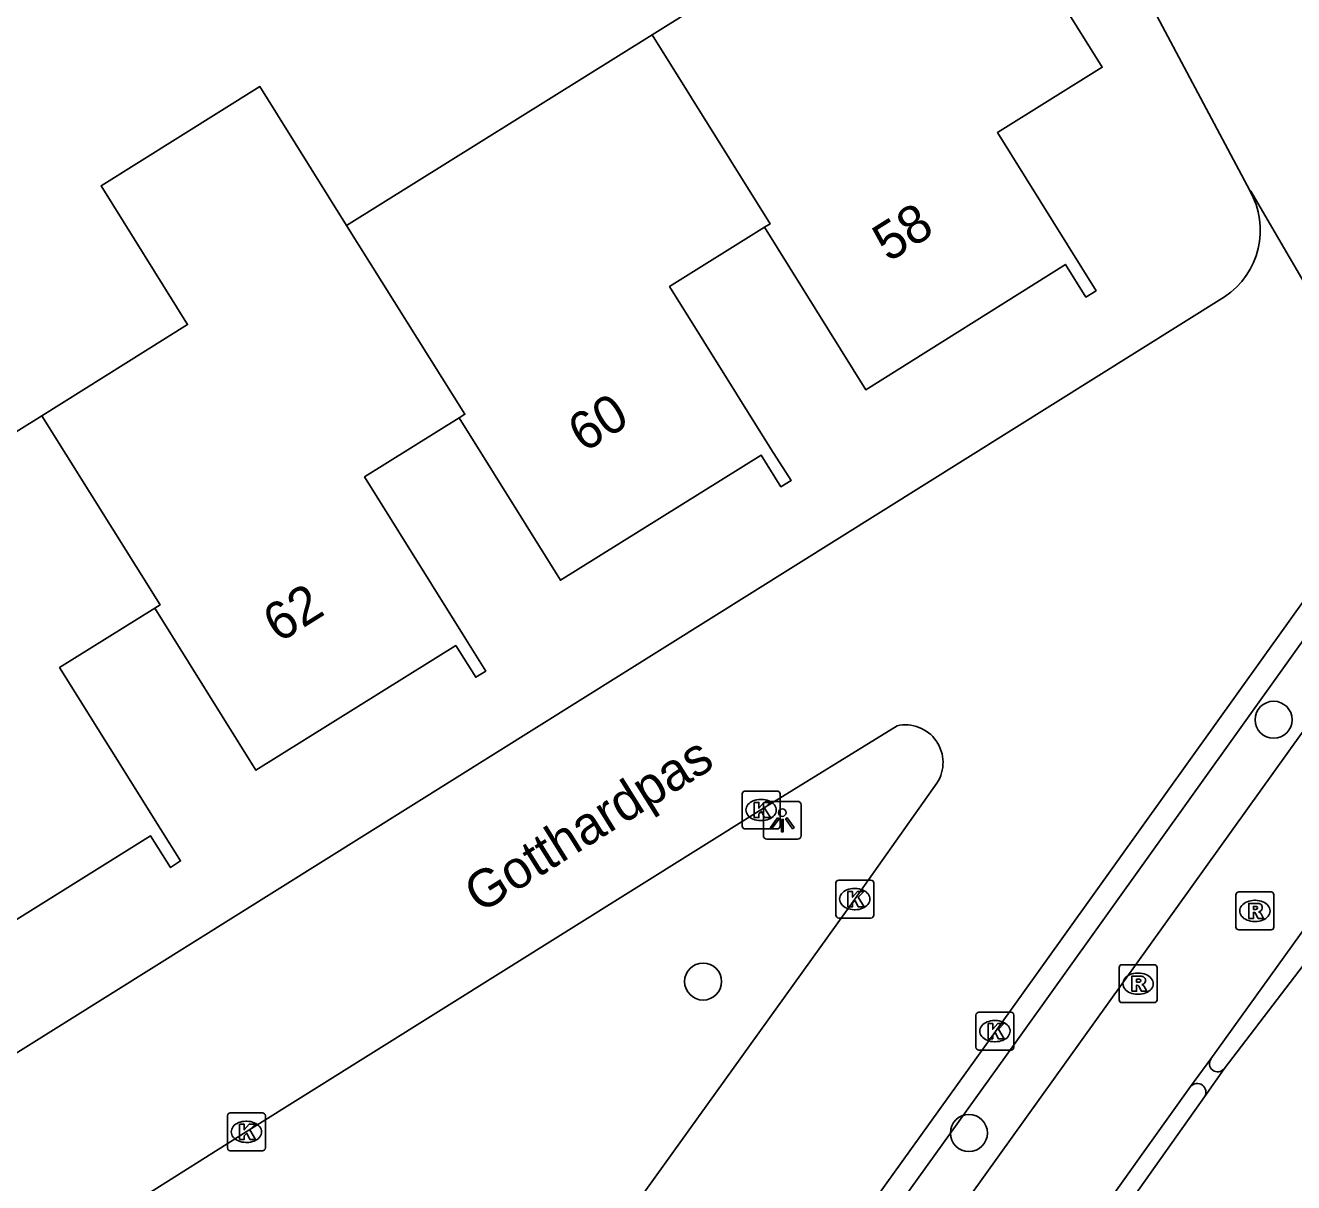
# Model space of a CAD drawing. Extents: x 158838 to 160074, y 386376 to 387776.
# Drawn here: x 159285.38 to 159318.88, y 386903.05 to 386933.61 of the extents above; entities that cross this region are included whole.
import ezdxf

# ---------------------------------------------------------------- set-up
doc = ezdxf.new("R2010")
doc.units = 0
for name, color, linetype in [('IMGEO_Boom', 7, 'Continuous'), ('IMGEO_Fietspad_gesloten', 7, 'Continuous'), ('IMGEO_Haag', 7, 'Continuous'), ('IMGEO_Kolk', 7, 'Continuous'), ('IMGEO_Lichtpunt', 7, 'Continuous'), ('IMGEO_Openbare_ruimte_label', 7, 'Continuous'), ('IMGEO_OVBaan_gesloten', 7, 'Continuous'), ('IMGEO_Pand', 7, 'Continuous'), ('IMGEO_Pand_nummerreeks', 7, 'Continuous'), ('IMGEO_Rijbaan_lokaal_open', 7, 'Continuous'), ('IMGEO_Rioolput', 7, 'Continuous'), ('IMGEO_Voetpad_open', 7, 'Continuous')]:
    doc.layers.add(name, color=color, linetype=linetype)

msp = doc.modelspace()

# ---------------------------------------------------------------- linework, layer by layer
at = {"layer": 'IMGEO_Boom'}
for centre in [(159318.355, 386915.27), (159303.284, 386908.357), (159310.305, 386904.357)]:
    msp.add_circle(centre, 0.489, dxfattribs=at)
at = {"layer": 'IMGEO_Fietspad_gesloten'}
for points in [[(159323.459, 386920.998), (159295.785, 386882.398)], [(159316.7, 386906.312), (159322.389, 386914.237), (159322.504, 386914.393)], [(159316.163, 386905.581), (159316.7, 386906.312)], [(159313.231, 386901.492), (159316.163, 386905.581)]]:
    msp.add_lwpolyline(points, dxfattribs=at)
at = {"layer": 'IMGEO_Haag'}
msp.add_lwpolyline([(159322.869, 386922.554), (159322.316, 386921.784), (159321.989, 386921.33), (159321.089, 386920.096), (159311.499, 386906.69), (159300.98, 386892.054), (159294.964, 386883.631), (159292.982, 386880.733)], dxfattribs=at)
at = {"layer": 'IMGEO_Kolk'}
for p, q in [((159304.315, 386912.46), (159304.315, 386913.312)), ((159304.39, 386913.386), (159305.242, 386913.386)), ((159305.316, 386913.312), (159305.316, 386912.46)), ((159304.803, 386913.166), (159304.828, 386913.166)), ((159304.826, 386912.606), (159304.801, 386912.606)), ((159305.242, 386912.386), (159304.39, 386912.386)), ((159306.79, 386910.108), (159306.79, 386910.96)), ((159306.865, 386911.034), (159307.717, 386911.034)), ((159307.791, 386910.96), (159307.791, 386910.108)), ((159307.278, 386910.814), (159307.303, 386910.814)), ((159307.301, 386910.254), (159307.276, 386910.254)), ((159307.717, 386910.034), (159306.865, 386910.034)), ((159310.567, 386907.547), (159311.419, 386907.547)), ((159310.492, 386906.621), (159310.492, 386907.473)), ((159310.98, 386907.327), (159311.005, 386907.327)), ((159311.493, 386907.473), (159311.493, 386906.621)), ((159311.419, 386906.547), (159310.567, 386906.547)), ((159311.003, 386906.767), (159310.978, 386906.767)), ((159290.794, 386904.888), (159291.646, 386904.888)), ((159290.719, 386903.962), (159290.719, 386904.814)), ((159291.207, 386904.668), (159291.232, 386904.668)), ((159291.72, 386904.814), (159291.72, 386903.962)), ((159291.646, 386903.888), (159290.794, 386903.888)), ((159291.23, 386904.108), (159291.205, 386904.108))]:
    msp.add_line(p, q, dxfattribs=at)
for points in [[(159304.315, 386912.46), (159304.315, 386913.312)], [(159304.39, 386913.386), (159305.242, 386913.386)], [(159305.316, 386913.312), (159305.316, 386912.46)], [(159304.636, 386913.086), (159304.759, 386913.086), (159304.759, 386912.935), (159304.889, 386913.086), (159305.053, 386913.086), (159304.907, 386912.935), (159305.06, 386912.686), (159304.908, 386912.686), (159304.823, 386912.85), (159304.759, 386912.783), (159304.759, 386912.686), (159304.636, 386912.686), (159304.636, 386913.086)], [(159305.242, 386912.386), (159304.39, 386912.386)], [(159306.79, 386910.108), (159306.79, 386910.96)], [(159306.865, 386911.034), (159307.717, 386911.034)], [(159307.791, 386910.96), (159307.791, 386910.108)], [(159307.111, 386910.734), (159307.234, 386910.734), (159307.234, 386910.583), (159307.364, 386910.734), (159307.528, 386910.734), (159307.382, 386910.583), (159307.535, 386910.334), (159307.383, 386910.334), (159307.298, 386910.498), (159307.234, 386910.431), (159307.234, 386910.334), (159307.111, 386910.334), (159307.111, 386910.734)], [(159307.717, 386910.034), (159306.865, 386910.034)], [(159310.567, 386907.547), (159311.419, 386907.547)], [(159310.492, 386906.621), (159310.492, 386907.473)], [(159310.813, 386907.247), (159310.936, 386907.247), (159310.936, 386907.096), (159311.066, 386907.247), (159311.23, 386907.247), (159311.084, 386907.096), (159311.237, 386906.847), (159311.085, 386906.847), (159311, 386907.011), (159310.936, 386906.944), (159310.936, 386906.847), (159310.813, 386906.847), (159310.813, 386907.247)], [(159311.493, 386907.473), (159311.493, 386906.621)], [(159311.419, 386906.547), (159310.567, 386906.547)], [(159290.794, 386904.888), (159291.646, 386904.888)], [(159290.719, 386903.962), (159290.719, 386904.814)], [(159291.04, 386904.588), (159291.163, 386904.588), (159291.163, 386904.437), (159291.293, 386904.588), (159291.457, 386904.588), (159291.311, 386904.437), (159291.464, 386904.188), (159291.312, 386904.188), (159291.227, 386904.352), (159291.163, 386904.285), (159291.163, 386904.188), (159291.04, 386904.188), (159291.04, 386904.588)], [(159291.72, 386904.814), (159291.72, 386903.962)], [(159291.646, 386903.888), (159290.794, 386903.888)]]:
    msp.add_lwpolyline(points, dxfattribs=at)
for centre, start, end in [((159304.392, 386913.31), 91.552, 178.448), ((159304.392, 386913.31), 91.552, 178.448), ((159305.24, 386913.31), 1.552, 88.448), ((159305.24, 386913.31), 1.552, 88.448), ((159304.392, 386912.462), 181.552, 268.448), ((159304.392, 386912.462), 181.552, 268.448), ((159305.24, 386912.462), 271.552, 358.448), ((159305.24, 386912.462), 271.552, 358.448), ((159306.867, 386910.958), 91.552, 178.448), ((159306.867, 386910.958), 91.552, 178.448), ((159307.715, 386910.958), 1.552, 88.448), ((159307.715, 386910.958), 1.552, 88.448), ((159306.867, 386910.11), 181.552, 268.448), ((159306.867, 386910.11), 181.552, 268.448), ((159307.715, 386910.11), 271.552, 358.448), ((159307.715, 386910.11), 271.552, 358.448), ((159310.569, 386907.471), 91.552, 178.448), ((159310.569, 386907.471), 91.552, 178.448), ((159311.417, 386907.471), 1.552, 88.448), ((159311.417, 386907.471), 1.552, 88.448), ((159310.569, 386906.623), 181.552, 268.448), ((159310.569, 386906.623), 181.552, 268.448), ((159311.417, 386906.623), 271.552, 358.448), ((159311.417, 386906.623), 271.552, 358.448), ((159290.796, 386904.812), 91.552, 178.448), ((159290.796, 386904.812), 91.552, 178.448), ((159291.644, 386904.812), 1.552, 88.448), ((159291.644, 386904.812), 1.552, 88.448), ((159290.796, 386903.964), 181.552, 268.448), ((159290.796, 386903.964), 181.552, 268.448), ((159291.644, 386903.964), 271.552, 358.448), ((159291.644, 386903.964), 271.552, 358.448)]:
    msp.add_arc(centre, 0.0765, start, end, dxfattribs=at)
for centre, major_axis, ratio, start_param, end_param in [((159304.802, 386912.886), (-0.387, 0.002), 0.722429, 4.712389, 7.853982), ((159304.827, 386912.886), (-0.39, 0.002), 0.717154, 1.570796, 4.712389), ((159307.277, 386910.534), (-0.387, 0.002), 0.722429, 4.712389, 7.853982), ((159307.302, 386910.534), (-0.39, 0.002), 0.717154, 1.570796, 4.712389), ((159310.979, 386907.047), (-0.387, 0.002), 0.722429, 4.712389, 7.853982), ((159311.004, 386907.047), (-0.39, 0.002), 0.717154, 1.570796, 4.712389), ((159291.206, 386904.388), (-0.387, 0.002), 0.722429, 4.712389, 7.853982), ((159291.231, 386904.388), (-0.39, 0.002), 0.717154, 1.570796, 4.712389)]:
    msp.add_ellipse(centre, major_axis=major_axis, ratio=ratio, start_param=start_param, end_param=end_param, dxfattribs=at)
at = {"layer": 'IMGEO_Lichtpunt'}
for p, q in [((159304.876, 386913.02), (159304.876, 386912.213)), ((159304.876, 386913.02), (159304.876, 386912.213)), ((159305.778, 386913.115), (159304.97, 386913.115)), ((159305.778, 386913.115), (159304.97, 386913.115)), ((159305.872, 386912.213), (159305.872, 386913.02)), ((159305.872, 386912.213), (159305.872, 386913.02)), ((159304.97, 386912.119), (159305.778, 386912.119)), ((159304.97, 386912.119), (159305.778, 386912.119))]:
    msp.add_line(p, q, dxfattribs=at)
for points in [[(159305.25, 386912.684), (159305.289, 386912.656), (159305.101, 386912.394), (159305.063, 386912.421), (159305.25, 386912.684)], [(159305.352, 386912.636), (159305.399, 386912.636), (159305.399, 386912.314), (159305.352, 386912.314), (159305.352, 386912.636)], [(159305.462, 386912.656), (159305.5, 386912.683), (159305.687, 386912.421), (159305.648, 386912.393), (159305.462, 386912.656)]]:
    msp.add_lwpolyline(points, dxfattribs=at)
msp.add_circle((159305.375, 386912.818), 0.0994, dxfattribs=at)
for centre, start, end in [((159304.97, 386913.02), 90, 180), ((159304.97, 386913.02), 90, 180), ((159305.778, 386913.02), 0, 90), ((159305.778, 386913.02), 0, 90), ((159304.97, 386912.213), 180, 270), ((159304.97, 386912.213), 180, 270), ((159305.778, 386912.213), 270, 0), ((159305.778, 386912.213), 270, 360)]:
    msp.add_arc(centre, 0.0946, start, end, dxfattribs=at)
at = {"layer": 'IMGEO_OVBaan_gesloten'}
for points in [[(159317.045, 386906.055), (159322.046, 386912.589), (159323.125, 386913.88)], [(159317.045, 386906.055), (159316.531, 386905.315)], [(159313.621, 386901.211), (159316.531, 386905.315)]]:
    msp.add_lwpolyline(points, dxfattribs=at)
at = {"layer": 'IMGEO_Pand'}
for points in [[(159301.937, 386933.36), (159310.11, 386938.46), (159313.829, 386932.5), (159311.06, 386930.775), (159313.663, 386926.597), (159313.394, 386926.433), (159312.854, 386927.293), (159307.581, 386923.985), (159304.907, 386928.273)], [(159293.865, 386928.323), (159301.937, 386933.36)], [(159304.907, 386928.273), (159305.051, 386928.363), (159301.937, 386933.36)], [(159285.812, 386923.297), (159289.666, 386925.703), (159287.379, 386929.368), (159291.578, 386931.988), (159293.865, 386928.323)], [(159293.865, 386928.323), (159296.992, 386923.336), (159296.839, 386923.241)], [(159304.907, 386928.273), (159302.398, 386926.708), (159305.073, 386922.421), (159305.61, 386921.584), (159305.338, 386921.422), (159304.814, 386922.259), (159299.514, 386918.953), (159296.839, 386923.241)], [(159288.803, 386918.217), (159286.286, 386916.647), (159288.955, 386912.368), (159289.479, 386911.544), (159289.216, 386911.367), (159288.688, 386912.202), (159283.396, 386908.906), (159281.502, 386911.932), (159279.018, 386910.377), (159273.393, 386919.361), (159275.926, 386920.947), (159277.645, 386918.202), (159283.167, 386921.647), (159285.812, 386923.297)], [(159288.803, 386918.217), (159288.939, 386918.302), (159285.812, 386923.297)], [(159296.839, 386923.241), (159294.34, 386921.682), (159297.014, 386917.394), (159297.541, 386916.557), (159297.278, 386916.394), (159296.751, 386917.23), (159291.472, 386913.938), (159288.803, 386918.217)]]:
    msp.add_lwpolyline(points, dxfattribs=at)
at = {"layer": 'IMGEO_Rijbaan_lokaal_open'}
for points in [[(159317.722, 386929.245), (159312.67, 386938.746), (159307.356, 386948.741), (159287.3, 386986.46), (159286.81, 386987.307), (159278.827, 387000), (159271.75, 387011.252)], [(159317.722, 386929.245), (159317.751, 386929.226), (159321.862, 386922.182)], [(159284.156, 386905.862), (159317.059, 386926.438)], [(159295.393, 386885.264), (159300.492, 386892.403), (159311.011, 386907.04), (159320.603, 386920.447), (159321.409, 386921.58), (159321.503, 386921.682), (159321.862, 386922.182)], [(159285.634, 386900.868), (159291.215, 386904.389), (159304.811, 386912.887), (159308.406, 386915.11)], [(159309.461, 386913.598), (159307.289, 386910.534), (159296.496, 386895.51), (159292.458, 386889.873)]]:
    msp.add_lwpolyline(points, dxfattribs=at)
for centre, radius, start, end in [((159315.902, 386928.193), 2.102, 303.3853, 30.0358), ((159308.628, 386914.141), 0.994, 326.9259, 102.8851)]:
    msp.add_arc(centre, radius, start, end, dxfattribs=at)
at = {"layer": 'IMGEO_Rioolput'}
for p, q in [((159317.359, 386909.796), (159317.359, 386910.648)), ((159317.434, 386910.722), (159318.286, 386910.722)), ((159318.36, 386910.648), (159318.36, 386909.796)), ((159317.847, 386910.502), (159317.872, 386910.502)), ((159317.87, 386909.942), (159317.845, 386909.942)), ((159318.286, 386909.722), (159317.434, 386909.722)), ((159314.273, 386907.874), (159314.273, 386908.726)), ((159314.348, 386908.8), (159315.2, 386908.8)), ((159314.761, 386908.58), (159314.786, 386908.58)), ((159315.274, 386908.726), (159315.274, 386907.874)), ((159314.784, 386908.02), (159314.759, 386908.02)), ((159315.2, 386907.8), (159314.348, 386907.8))]:
    msp.add_line(p, q, dxfattribs=at)
for points in [[(159317.359, 386909.796), (159317.359, 386910.648)], [(159317.434, 386910.722), (159318.286, 386910.722)], [(159318.36, 386910.648), (159318.36, 386909.796)], [(159317.948, 386910.42), (159317.696, 386910.422), (159317.696, 386910.022)], [(159317.874, 386910.341), (159317.82, 386910.341), (159317.82, 386910.26)], [(159317.82, 386910.26), (159317.872, 386910.26)], [(159317.696, 386910.022), (159317.82, 386910.022), (159317.82, 386910.184), (159317.831, 386910.184)], [(159317.878, 386910.155), (159317.949, 386910.022), (159318.089, 386910.022), (159318.024, 386910.148)], [(159318.286, 386909.722), (159317.434, 386909.722)], [(159314.273, 386907.874), (159314.273, 386908.726)], [(159314.348, 386908.8), (159315.2, 386908.8)], [(159315.274, 386908.726), (159315.274, 386907.874)], [(159314.862, 386908.498), (159314.61, 386908.5), (159314.61, 386908.1)], [(159314.61, 386908.1), (159314.734, 386908.1), (159314.734, 386908.262), (159314.745, 386908.262)], [(159314.788, 386908.419), (159314.734, 386908.419), (159314.734, 386908.338)], [(159314.734, 386908.338), (159314.786, 386908.338)], [(159314.792, 386908.233), (159314.863, 386908.1), (159315.003, 386908.1), (159314.938, 386908.226)], [(159315.2, 386907.8), (159314.348, 386907.8)]]:
    msp.add_lwpolyline(points, dxfattribs=at)
for centre, radius, start, end in [((159317.436, 386910.646), 0.0765, 91.552, 178.448), ((159317.436, 386910.646), 0.0765, 91.552, 178.448), ((159318.284, 386910.646), 0.0765, 1.552, 88.448), ((159318.284, 386910.646), 0.0765, 1.552, 88.448), ((159317.856, 386910.449), 0.19, 274.7715, 282.9687), ((159317.88, 386910.245), 0.0964, 77.0061, 93.1865), ((159317.894, 386910.302), 0.0378, 276.6634, 79.6772), ((159317.947, 386910.31), 0.109, 350.3612, 89.416), ((159317.945, 386910.31), 0.112, 277.5842, 350.9817), ((159317.83, 386910.131), 0.0533, 26.0293, 88.6989), ((159317.929, 386910.095), 0.108, 29.5134, 73.7905), ((159317.436, 386909.798), 0.0765, 181.552, 268.448), ((159317.436, 386909.798), 0.0765, 181.552, 268.448), ((159318.284, 386909.798), 0.0765, 271.552, 358.448), ((159318.284, 386909.798), 0.0765, 271.552, 358.448), ((159314.35, 386908.724), 0.0765, 91.552, 178.448), ((159314.35, 386908.724), 0.0765, 91.552, 178.448), ((159315.198, 386908.724), 0.0765, 1.552, 88.448), ((159315.198, 386908.724), 0.0765, 1.552, 88.448), ((159314.744, 386908.209), 0.0533, 26.0293, 88.6989), ((159314.77, 386908.527), 0.19, 274.7715, 282.9687), ((159314.794, 386908.323), 0.0964, 77.0061, 93.1865), ((159314.808, 386908.38), 0.0378, 276.6634, 79.6772), ((159314.861, 386908.388), 0.109, 350.3612, 89.416), ((159314.859, 386908.388), 0.112, 277.5842, 350.9817), ((159314.843, 386908.173), 0.108, 29.5134, 73.7905), ((159314.35, 386907.876), 0.0765, 181.552, 268.448), ((159314.35, 386907.876), 0.0765, 181.552, 268.448), ((159315.198, 386907.876), 0.0765, 271.552, 358.448), ((159315.198, 386907.876), 0.0765, 271.552, 358.448)]:
    msp.add_arc(centre, radius, start, end, dxfattribs=at)
for centre, major_axis, ratio, start_param, end_param in [((159317.846, 386910.222), (-0.387, 0.002), 0.722429, 4.712389, 7.853982), ((159317.871, 386910.222), (-0.39, 0.002), 0.717154, 1.570796, 4.712389), ((159314.76, 386908.3), (-0.387, 0.002), 0.722429, 4.712389, 7.853982), ((159314.785, 386908.3), (-0.39, 0.002), 0.717154, 1.570796, 4.712389)]:
    msp.add_ellipse(centre, major_axis=major_axis, ratio=ratio, start_param=start_param, end_param=end_param, dxfattribs=at)
at = {"layer": 'IMGEO_Voetpad_open'}
for centre, radius, start, end in [((159316.876, 386906.188), 0.215, 144.664, 321.9691), ((159316.339, 386905.437), 0.227, 327.677, 140.6022)]:
    msp.add_arc(centre, radius, start, end, dxfattribs=at)

# ---------------------------------------------------------------- texts
at = {"layer": 'IMGEO_Openbare_ruimte_label'}
msp.add_text('Gotthardpas', height=1, rotation=32.0054, dxfattribs=at).set_placement((159297.392, 386910.139))
at = {"layer": 'IMGEO_Pand_nummerreeks'}
for s, rotation, p in [('58', 32.102, (159308.181, 386927.336)), ('60', 31.9548, (159300.132, 386922.309)), ('62', 31.9478, (159292.075, 386917.284))]:
    msp.add_text(s, height=1, rotation=rotation, dxfattribs=at).set_placement(p)

doc.saveas('drawing.dxf')
